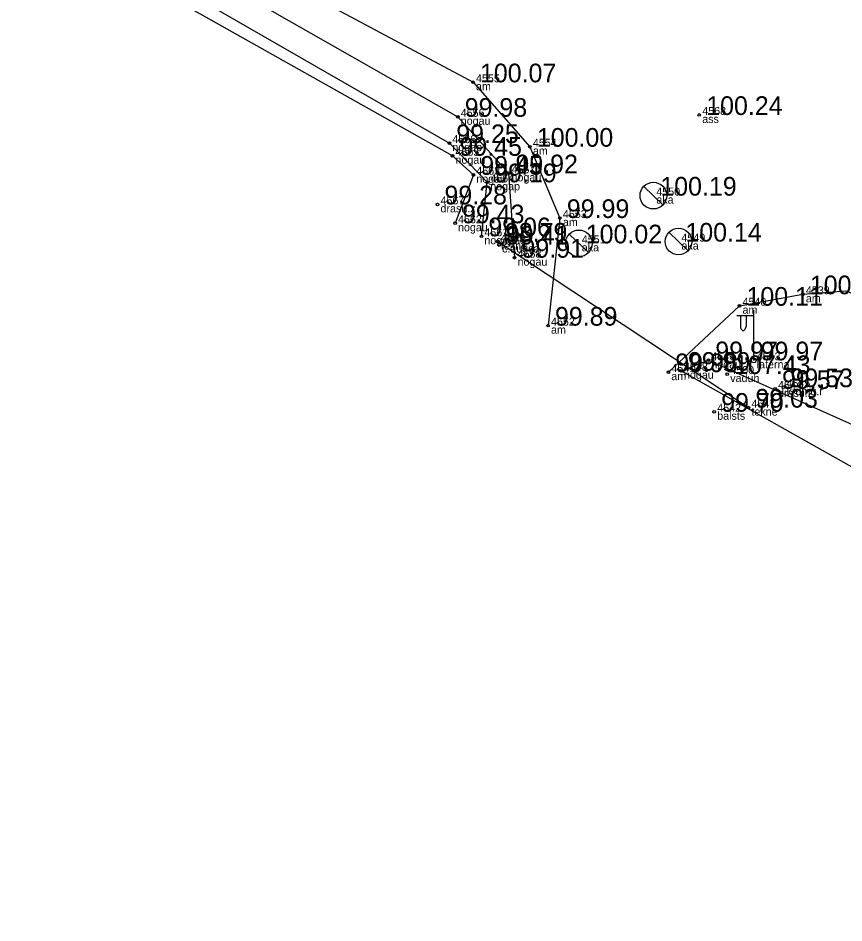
# Model space of a CAD drawing. Extents: x 614911 to 615803, y 262110 to 264311.
# Drawn here: x 615508.75 to 615539.71, y 263941.11 to 263975.04 of the extents above; entities that cross this region are included whole.
import ezdxf

# ---------------------------------------------------------------- set-up
doc = ezdxf.new("R2010")
doc.units = 0
for name, color, linetype in [('Default', 7, 'Continuous'), ('Level 11', 7, 'Continuous'), ('Level 12', 7, 'Continuous'), ('Level 31', 7, 'Continuous'), ('Level 37', 7, 'Continuous'), ('Level 44', 7, 'Continuous'), ('Level 53', 7, 'Continuous'), ('Level 54', 7, 'Continuous'), ('Level 57', 7, 'Continuous'), ('Level 58', 7, 'Continuous')]:
    doc.layers.add(name, color=color, linetype=linetype)

msp = doc.modelspace()

# ---------------------------------------------------------------- linework, layer by layer
at = {"layer": 'Default'}
msp.add_line((615534.632, 263962.21), (615552.23, 263954.346), dxfattribs=at)
at = {"layer": 'Level 11'}
msp.add_line((615526.741, 263966.659), (615536.136, 263960.433), dxfattribs=at)
at = {"layer": 'Level 12'}
for p, q in [((615532.211, 263968.731), (615532.929, 263968.035)), ((615529.415, 263966.94), (615530.133, 263966.244)), ((615533.152, 263967.007), (615533.87, 263966.311))]:
    msp.add_line(p, q, dxfattribs=at)
for centre in [(615532.57, 263968.383), (615533.511, 263966.659), (615529.774, 263966.592)]:
    msp.add_circle(centre, 0.5, dxfattribs=at)
at = {"layer": 'Level 31'}
for p, q in [((615513.073, 263978.273), (615525.235, 263971.339)), ((615512.485, 263977.512), (615524.919, 263970.351)), ((615525.038, 263969.877), (615512.188, 263977.106)), ((615533.606, 263961.815), (615534.632, 263962.21)), ((615533.606, 263961.815), (615551.302, 263951.868))]:
    msp.add_line(p, q, dxfattribs=at)
for points in [[(615525.235, 263971.339), (615527.139, 263969.22), (615527.366, 263966.055)], [(615526.121, 263966.858), (615526.342, 263968.883), (615524.919, 263970.351)], [(615525.038, 263969.877), (615525.819, 263969.166), (615525.133, 263967.346)]]:
    msp.add_lwpolyline(points, dxfattribs=at)
at = {"layer": 'Level 37'}
for points in [[(615508.747, 263981.727), (615512.515, 263979.133), (615513.08, 263979.284), (615516.802, 263977.461), (615525.807, 263972.632), (615527.94, 263970.217), (615529.065, 263967.543), (615528.62, 263963.507)], [(615533.131, 263961.764), (615535.802, 263964.254), (615538.177, 263964.684), (615539.79, 263964.811), (615542.067, 263963.909), (615553.832, 263957.485), (615568.498, 263949.546), (615571.918, 263947.737), (615583.355, 263941.61), (615598.717, 263933.282), (615602.689, 263931.223), (615603.343, 263930.446), (615603.485, 263929.603), (615597.586, 263920.945)]]:
    msp.add_lwpolyline(points, dxfattribs=at)
at = {"layer": 'Level 44'}
for p, q in [((615536.334, 263962.206), (615536.334, 263964.089)), ((615536.334, 263963.869), (615535.699, 263963.869)), ((615535.834, 263963.869), (615535.834, 263963.477)), ((615536.044, 263963.869), (615536.044, 263963.477))]:
    msp.add_line(p, q, dxfattribs=at)
msp.add_circle((615536.334, 263962.206), 0.09, dxfattribs=at)
msp.add_ellipse((615535.939, 263963.477), major_axis=(0, 0.151), ratio=0.695971, start_param=1.570796, end_param=4.712389, dxfattribs=at)
at = {"layer": 'Level 57'}
for centre in [(615525.807, 263972.632), (615525.235, 263971.339), (615534.292, 263971.407), (615524.919, 263970.351), (615527.94, 263970.217), (615525.038, 263969.877), (615525.819, 263969.166), (615527.139, 263969.22), (615526.342, 263968.883), (615524.476, 263968.054), (615529.065, 263967.543), (615525.133, 263967.346), (615526.121, 263966.858), (615526.741, 263966.659), (615526.783, 263966.55), (615527.366, 263966.055), (615538.177, 263964.684), (615535.802, 263964.254), (615528.62, 263963.507), (615534.632, 263962.21), (615533.131, 263961.764), (615533.606, 263961.815), (615535.342, 263961.691), (615537.134, 263961.134), (615537.452, 263961.2), (615536.136, 263960.433), (615534.853, 263960.278)]:
    msp.add_circle(centre, 0.05, dxfattribs=at)
at = {"layer": 'Level 58'}
for centre in [(615525.807, 263972.632), (615525.235, 263971.339), (615534.292, 263971.407), (615524.919, 263970.351), (615527.94, 263970.217), (615525.038, 263969.877), (615525.819, 263969.166), (615527.139, 263969.22), (615526.342, 263968.883), (615524.476, 263968.054), (615529.065, 263967.543), (615525.133, 263967.346), (615526.121, 263966.858), (615526.741, 263966.659), (615526.783, 263966.55), (615527.366, 263966.055), (615538.177, 263964.684), (615535.802, 263964.254), (615528.62, 263963.507), (615534.632, 263962.21), (615533.131, 263961.764), (615533.606, 263961.815), (615535.342, 263961.691), (615537.134, 263961.134), (615537.452, 263961.2), (615536.136, 263960.433), (615534.853, 263960.278)]:
    msp.add_circle(centre, 0.05, dxfattribs=at)

# ---------------------------------------------------------------- texts
at = {"layer": 'Level 53'}
for s, p in [(' am', (615525.807, 263972.332)), (' nogau', (615525.235, 263971.039)), (' ass', (615534.292, 263971.107)), (' nogap', (615524.919, 263970.051)), (' am', (615527.94, 263969.917)), (' nogau', (615525.038, 263969.577)), (' nogau', (615525.819, 263968.866)), (' nogau', (615527.139, 263968.92)), (' nogap', (615526.342, 263968.583)), (' aka', (615532.57, 263968.083)), (' drasu.z', (615524.476, 263967.754)), (' nogau', (615525.133, 263967.046)), (' am', (615529.065, 263967.243)), (' nogap', (615526.121, 263966.558)), (' tekne', (615526.741, 263966.359)), (' c.augsa', (615526.783, 263966.25)), (' aka', (615529.774, 263966.292)), (' aka', (615533.511, 263966.359)), (' nogau', (615527.366, 263965.755)), (' am', (615538.177, 263964.384)), (' am', (615535.802, 263963.954)), (' am', (615528.62, 263963.207)), (' nogau', (615534.632, 263961.91)), (' laterna', (615536.334, 263961.906)), (' nogau', (615533.606, 263961.515)), (' am', (615533.131, 263961.464)), (' vaduh', (615535.342, 263961.391)), (' drasu.z', (615537.134, 263960.834)), (' krumu.r', (615537.452, 263960.9)), (' tekne', (615536.136, 263960.133)), (' balsts', (615534.853, 263959.978))]:
    msp.add_text(s, height=0.3, dxfattribs=at).set_placement(p)
at = {"layer": 'Level 54'}
for s, p in [(' 4555', (615525.807, 263972.632)), (' 4556', (615525.235, 263971.339)), (' 4568', (615534.292, 263971.407)), (' 4566', (615524.919, 263970.351)), (' 4554', (615527.94, 263970.217)), (' 4565', (615525.038, 263969.877)), (' 4557', (615527.139, 263969.22)), (' 4563', (615525.819, 263969.166)), (' 4564', (615526.342, 263968.883)), (' 4550', (615532.57, 263968.383)), (' 4567', (615524.476, 263968.054)), (' 4553', (615529.065, 263967.543)), (' 4562', (615525.133, 263967.346)), (' 4561', (615526.121, 263966.858)), (' 4559', (615526.741, 263966.659)), (' 4560', (615526.783, 263966.55)), (' 4551', (615529.774, 263966.592)), (' 4549', (615533.511, 263966.659)), (' 4558', (615527.366, 263966.055)), (' 4539', (615538.177, 263964.684)), (' 4540', (615535.802, 263964.254)), (' 4552', (615528.62, 263963.507)), (' 4546', (615534.632, 263962.21)), (' 4543', (615536.334, 263962.206)), (' 4541', (615533.131, 263961.764)), (' 4548', (615533.606, 263961.815)), (' 4500', (615535.342, 263961.691)), (' 4544', (615537.134, 263961.134)), (' 4545', (615537.452, 263961.2)), (' 4547', (615536.136, 263960.433)), (' 4542', (615534.853, 263960.278))]:
    msp.add_text(s, height=0.3, dxfattribs=at).set_placement(p)
at = {"layer": 'Level 58'}
for s, p in [(' 100.07', (615525.807, 263972.632)), (' 99.98', (615525.235, 263971.339)), (' 100.24', (615534.292, 263971.407)), (' 99.25', (615524.919, 263970.351)), (' 100.00', (615527.94, 263970.217)), (' 99.45', (615525.038, 263969.877)), (' 99.45', (615525.819, 263969.166)), (' 99.92', (615527.139, 263969.22)), (' 99.19', (615526.342, 263968.883)), (' 100.19', (615532.57, 263968.383)), (' 99.28', (615524.476, 263968.054)), (' 99.99', (615529.065, 263967.543)), (' 99.43', (615525.133, 263967.346)), (' 99.06', (615526.121, 263966.858)), (' 98.79', (615526.741, 263966.659)), (' 99.41', (615526.783, 263966.55)), (' 100.02', (615529.774, 263966.592)), (' 100.14', (615533.511, 263966.659)), (' 99.91', (615527.366, 263966.055)), (' 100.17', (615538.177, 263964.684)), (' 100.11', (615535.802, 263964.254)), (' 99.89', (615528.62, 263963.507)), (' 99.97', (615534.632, 263962.21)), (' 99.97', (615536.334, 263962.206)), (' 99.98', (615533.131, 263961.764)), (' 99.99', (615533.606, 263961.815)), (' 107.43', (615535.342, 263961.691)), (' 99.57', (615537.134, 263961.134)), (' 99.53', (615537.452, 263961.2)), (' 99.03', (615536.136, 263960.433)), (' 99.70', (615534.853, 263960.278))]:
    msp.add_text(s, height=0.7, dxfattribs=at).set_placement(p)

doc.saveas('drawing.dxf')
